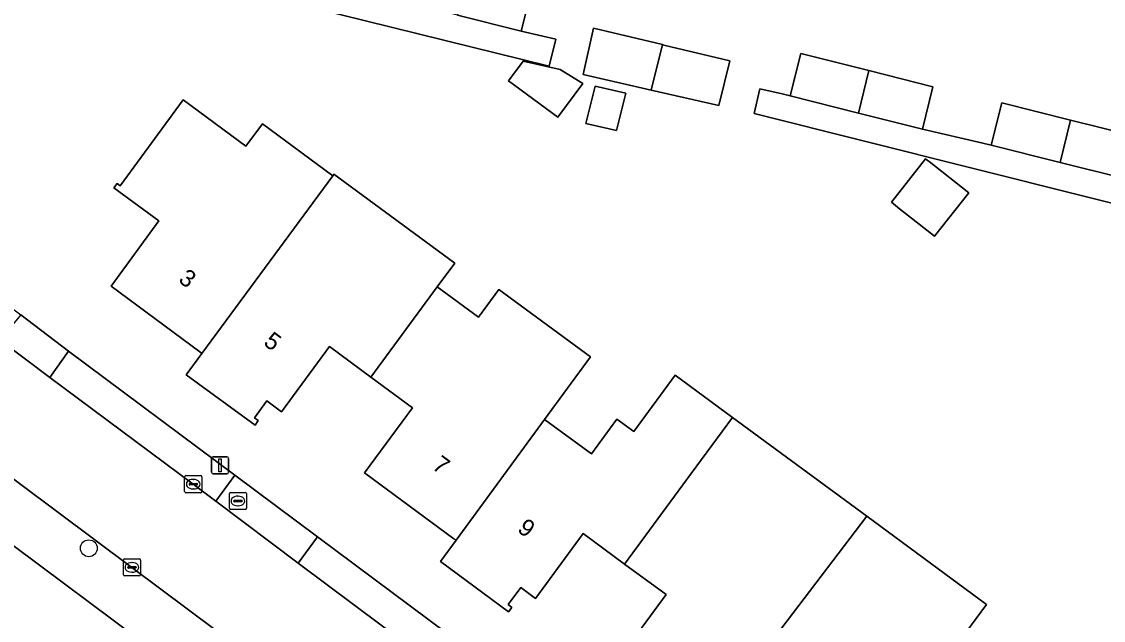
# Model space of a CAD drawing. Extents: x 163266 to 164362, y 381528 to 382286.
# Drawn here: x 163875.1 to 163937.9, y 382092.1 to 382126.9 of the extents above; entities that cross this region are included whole.
import ezdxf

# ---------------------------------------------------------------- set-up
doc = ezdxf.new("R2010")
doc.units = 0
for name, color, linetype in [('IMGEO_Boom', 7, 'Continuous'), ('IMGEO_Brandkraan', 7, 'Continuous'), ('IMGEO_Erf', 7, 'Continuous'), ('IMGEO_Hek', 7, 'Continuous'), ('IMGEO_Kolk', 7, 'Continuous'), ('IMGEO_Lichtmast', 7, 'Continuous'), ('IMGEO_Pand', 7, 'Continuous'), ('IMGEO_Pand_nummerreeks', 7, 'Continuous'), ('IMGEO_Parkeervlak_open', 7, 'Continuous'), ('IMGEO_Rijbaan_lokaal_open', 7, 'Continuous'), ('IMGEO_Voetpad_open', 7, 'Continuous')]:
    doc.layers.add(name, color=color, linetype=linetype)

msp = doc.modelspace()

# ---------------------------------------------------------------- linework, layer by layer
at = {"layer": 'IMGEO_Boom'}
msp.add_circle((163878.992, 382096.308), 0.489, dxfattribs=at)
at = {"layer": 'IMGEO_Brandkraan'}
for p, q in [((163887.154, 382098.628), (163887.154, 382099.48)), ((163887.229, 382099.554), (163888.081, 382099.554)), ((163888.155, 382099.48), (163888.155, 382098.628)), ((163887.413, 382099.048), (163887.413, 382099.06)), ((163887.851, 382099.011), (163887.453, 382099.011)), ((163887.456, 382099.097), (163887.854, 382099.097)), ((163887.642, 382099.334), (163887.667, 382099.334)), ((163887.897, 382099.06), (163887.897, 382099.048)), ((163888.081, 382098.554), (163887.229, 382098.554)), ((163887.665, 382098.774), (163887.64, 382098.774))]:
    msp.add_line(p, q, dxfattribs=at)
for points in [[(163887.154, 382098.628), (163887.154, 382099.48)], [(163887.229, 382099.554), (163888.081, 382099.554)], [(163888.155, 382099.48), (163888.155, 382098.628)], [(163888.081, 382098.554), (163887.229, 382098.554)]]:
    msp.add_lwpolyline(points, dxfattribs=at)
for centre, radius, start, end in [((163887.231, 382099.478), 0.0765, 91.55205, 178.44795), ((163887.231, 382099.478), 0.0765, 91.55205, 178.44795), ((163888.079, 382099.478), 0.0765, 1.55205, 88.44795), ((163888.079, 382099.478), 0.0765, 1.55205, 88.44795), ((163887.453, 382099.057), 0.0403, 85.87752, 175.75265), ((163887.45, 382099.047), 0.0366, 178.93798, 274.71019), ((163887.854, 382099.054), 0.043, 264.86636, 352.45326), ((163887.858, 382099.059), 0.0386, 1.73085, 96.63898), ((163887.231, 382098.63), 0.0765, 181.55205, 268.44795), ((163887.231, 382098.63), 0.0765, 181.55205, 268.44795), ((163888.079, 382098.63), 0.0765, 271.55205, 358.44795), ((163888.079, 382098.63), 0.0765, 271.55205, 358.44795)]:
    msp.add_arc(centre, radius, start, end, dxfattribs=at)
for centre, major_axis, ratio, start_param, end_param in [((163887.641, 382099.054), (-0.387, 0.002), 0.722429, 4.712389, 7.853982), ((163887.666, 382099.054), (-0.39, 0.002), 0.717154, 1.570796, 4.712389)]:
    msp.add_ellipse(centre, major_axis=major_axis, ratio=ratio, start_param=start_param, end_param=end_param, dxfattribs=at)
at = {"layer": 'IMGEO_Erf'}
for points in [[(163874.902, 382135.011), (163875.501, 382137.503), (163878.127, 382136.934), (163878.153, 382136.928), (163877.81, 382135.538), (163881.375, 382134.631), (163880.839, 382132.401), (163884.875, 382131.388), (163885.419, 382133.556), (163889.393, 382132.558), (163893.074, 382131.634), (163892.457, 382129.175), (163895.958, 382128.384), (163896.419, 382128.268), (163897.027, 382130.729), (163901.02, 382129.727), (163904.726, 382128.797), (163904.109, 382126.338), (163906.126, 382125.882), (163905.735, 382124.3), (163872.2, 382132.583)], [(163880.403, 382092.13), (163876.191, 382095.274), (163844.84, 382118.673), (163843.397, 382119.75), (163836.469, 382124.921)], [(163975.044, 382107.165), (163917.66, 382121.564), (163917.983, 382122.991), (163919.277, 382122.698), (163919.741, 382122.581), (163920.358, 382125.04), (163924.324, 382124.045), (163928.044, 382123.111), (163927.427, 382120.652), (163930.946, 382119.838), (163931.431, 382119.716), (163932.048, 382122.175), (163936.039, 382121.173), (163939.713, 382120.251)], [(163909.759, 382089.831), (163912.535, 382093.613), (163910.126, 382095.393), (163907.717, 382097.173), (163904.941, 382093.391), (163904.087, 382094.023), (163903.361, 382093.037), (163903.58, 382092.876), (163903.386, 382092.611), (163899.42, 382095.532), (163900.327, 382096.769), (163900.199, 382096.864), (163895.017, 382100.682), (163897.8, 382104.464), (163895.386, 382106.241), (163892.973, 382108.017), (163890.191, 382104.236), (163889.337, 382104.874), (163888.611, 382103.887), (163888.836, 382103.721), (163888.649, 382103.462), (163884.65, 382106.382), (163885.564, 382107.622), (163885.443, 382107.711), (163880.284, 382111.528), (163883.065, 382115.317), (163880.447, 382117.242), (163880.631, 382117.492), (163880.809, 382117.362), (163884.47, 382122.341), (163888.122, 382119.656), (163889.079, 382120.954), (163893.169, 382117.939), (163893.236, 382118.029), (163900.255, 382112.855), (163899.24, 382111.484), (163901.637, 382109.721), (163902.823, 382111.333), (163908.144, 382107.42), (163905.478, 382103.795), (163908.193, 382101.799), (163909.674, 382103.814), (163910.661, 382103.088), (163913.061, 382106.352), (163916.385, 382103.908), (163924.2, 382098.163), (163931.164, 382093.041), (163928.754, 382089.788)], [(163859.338, 382121.573), (163860.428, 382120.764), (163875.031, 382109.86), (163877.815, 382107.76), (163887.481, 382100.555), (163892.281, 382096.981), (163902.018, 382089.71), (163906.98, 382086.005), (163916.812, 382078.657), (163921.618, 382075.063), (163931.476, 382067.715), (163936.287, 382064.129), (163945.977, 382056.892), (163950.953, 382053.176), (163955.282, 382049.966), (163960.778, 382045.852), (163965.536, 382042.158)], [(163921.027, 382061.786), (163880.403, 382092.13)]]:
    msp.add_lwpolyline(points, dxfattribs=at)
for points in [[(163911.664, 382122.919), (163907.708, 382123.813), (163908.319, 382126.515), (163912.321, 382125.555), (163912.408, 382125.534), (163916.247, 382124.613), (163915.603, 382122.029)], [(163906.249, 382121.339), (163903.385, 382123.45), (163904.235, 382124.598), (163906.376, 382124.114), (163907.704, 382123.304)], [(163907.868, 382120.972), (163908.411, 382123.148), (163910.203, 382122.743), (163909.66, 382120.567)], [(163925.628, 382116.4), (163927.616, 382118.927), (163927.708, 382118.854), (163927.818, 382118.768), (163930.125, 382116.953), (163928.137, 382114.426), (163926.615, 382115.623), (163926.104, 382116.025)]]:
    msp.add_lwpolyline(points, close=True, dxfattribs=at)
at = {"layer": 'IMGEO_Hek'}
for points in [[(163905.735, 382124.3), (163872.2, 382132.583)], [(163904.109, 382126.338), (163906.126, 382125.882), (163905.735, 382124.3)]]:
    msp.add_lwpolyline(points, dxfattribs=at)
at = {"layer": 'IMGEO_Kolk'}
for p, q in [((163884.558, 382099.604), (163884.558, 382100.456)), ((163884.633, 382100.53), (163885.485, 382100.53)), ((163885.046, 382100.31), (163885.071, 382100.31)), ((163885.559, 382100.456), (163885.559, 382099.604)), ((163885.485, 382099.53), (163884.633, 382099.53)), ((163884.817, 382100.024), (163884.817, 382100.036)), ((163885.255, 382099.987), (163884.857, 382099.987)), ((163884.86, 382100.073), (163885.258, 382100.073)), ((163885.069, 382099.75), (163885.044, 382099.75)), ((163885.301, 382100.036), (163885.301, 382100.024)), ((163881.069, 382095.699), (163881.921, 382095.699)), ((163880.994, 382094.773), (163880.994, 382095.625)), ((163881.253, 382095.193), (163881.253, 382095.205)), ((163881.691, 382095.156), (163881.293, 382095.156)), ((163881.296, 382095.242), (163881.694, 382095.242)), ((163881.482, 382095.479), (163881.507, 382095.479)), ((163881.737, 382095.205), (163881.737, 382095.193)), ((163881.995, 382095.625), (163881.995, 382094.773)), ((163881.921, 382094.699), (163881.069, 382094.699)), ((163881.505, 382094.919), (163881.48, 382094.919))]:
    msp.add_line(p, q, dxfattribs=at)
for points in [[(163884.558, 382099.604), (163884.558, 382100.456)], [(163884.633, 382100.53), (163885.485, 382100.53)], [(163885.559, 382100.456), (163885.559, 382099.604)], [(163885.485, 382099.53), (163884.633, 382099.53)], [(163881.069, 382095.699), (163881.921, 382095.699)], [(163880.994, 382094.773), (163880.994, 382095.625)], [(163881.995, 382095.625), (163881.995, 382094.773)], [(163881.921, 382094.699), (163881.069, 382094.699)]]:
    msp.add_lwpolyline(points, dxfattribs=at)
for centre, radius, start, end in [((163884.635, 382100.454), 0.0765, 91.55205, 178.44795), ((163884.635, 382100.454), 0.0765, 91.55205, 178.44795), ((163885.483, 382100.454), 0.0765, 1.55205, 88.44795), ((163885.483, 382100.454), 0.0765, 1.55205, 88.44795), ((163884.635, 382099.606), 0.0765, 181.55205, 268.44795), ((163884.635, 382099.606), 0.0765, 181.55205, 268.44795), ((163884.857, 382100.033), 0.0403, 85.87752, 175.75265), ((163884.854, 382100.023), 0.0366, 178.93798, 274.71019), ((163885.258, 382100.03), 0.043, 264.86636, 352.45326), ((163885.262, 382100.035), 0.0386, 1.73085, 96.63898), ((163885.483, 382099.606), 0.0765, 271.55205, 358.44795), ((163885.483, 382099.606), 0.0765, 271.55205, 358.44795), ((163881.071, 382095.623), 0.0765, 91.55205, 178.44795), ((163881.071, 382095.623), 0.0765, 91.55205, 178.44795), ((163881.919, 382095.623), 0.0765, 1.55205, 88.44795), ((163881.919, 382095.623), 0.0765, 1.55205, 88.44795), ((163881.293, 382095.202), 0.0403, 85.87752, 175.75265), ((163881.29, 382095.192), 0.0366, 178.93798, 274.71019), ((163881.694, 382095.199), 0.043, 264.86636, 352.45326), ((163881.698, 382095.204), 0.0386, 1.73085, 96.63898), ((163881.071, 382094.775), 0.0765, 181.55205, 268.44795), ((163881.071, 382094.775), 0.0765, 181.55205, 268.44795), ((163881.919, 382094.775), 0.0765, 271.55205, 358.44795), ((163881.919, 382094.775), 0.0765, 271.55205, 358.44795)]:
    msp.add_arc(centre, radius, start, end, dxfattribs=at)
for centre, major_axis, ratio, start_param, end_param in [((163885.045, 382100.03), (-0.387, 0.002), 0.722429, 4.712389, 7.853982), ((163885.07, 382100.03), (-0.39, 0.002), 0.717154, 1.570796, 4.712389), ((163881.481, 382095.199), (-0.387, 0.002), 0.722429, 4.712389, 7.853982), ((163881.506, 382095.199), (-0.39, 0.002), 0.717154, 1.570796, 4.712389)]:
    msp.add_ellipse(centre, major_axis=major_axis, ratio=ratio, start_param=start_param, end_param=end_param, dxfattribs=at)
at = {"layer": 'IMGEO_Lichtmast'}
for p, q in [((163886.118, 382100.726), (163886.118, 382101.526)), ((163886.118, 382101.526), (163886.118, 382100.726)), ((163886.218, 382101.626), (163887.008, 382101.626)), ((163887.008, 382101.626), (163886.218, 382101.626)), ((163887.108, 382101.526), (163887.108, 382100.726)), ((163887.108, 382100.726), (163887.108, 382101.526)), ((163887.008, 382100.626), (163886.218, 382100.626)), ((163886.218, 382100.626), (163887.008, 382100.626))]:
    msp.add_line(p, q, dxfattribs=at)
msp.add_lwpolyline([(163886.538, 382101.501), (163886.688, 382101.501), (163886.688, 382100.751), (163886.538, 382100.751), (163886.538, 382101.501)], dxfattribs=at)
for centre, start, end in [((163886.218, 382101.526), 90, 180), ((163886.218, 382101.526), 90, 180), ((163887.008, 382101.526), 0, 90), ((163887.008, 382101.526), 360, 90), ((163886.218, 382100.726), 180, 270), ((163886.218, 382100.726), 180, 270), ((163887.008, 382100.726), 270, 0), ((163887.008, 382100.726), 270, 0)]:
    msp.add_arc(centre, 0.1, start, end, dxfattribs=at)
at = {"layer": 'IMGEO_Pand'}
for points in [[(163901.02, 382129.727), (163900.412, 382127.266), (163904.109, 382126.338), (163904.726, 382128.797)], [(163911.664, 382122.919), (163912.321, 382125.555), (163908.319, 382126.515), (163907.708, 382123.813)], [(163912.408, 382125.534), (163912.321, 382125.555), (163911.664, 382122.919), (163915.603, 382122.029), (163916.247, 382124.613)], [(163924.324, 382124.045), (163920.358, 382125.04), (163919.741, 382122.581), (163923.712, 382121.585)], [(163903.385, 382123.45), (163906.249, 382121.339), (163907.704, 382123.304), (163906.376, 382124.114), (163904.235, 382124.598)], [(163923.712, 382121.585), (163927.427, 382120.652), (163928.044, 382123.111), (163924.324, 382124.045)], [(163907.868, 382120.972), (163909.66, 382120.567), (163910.203, 382122.743), (163908.411, 382123.148)], [(163893.169, 382117.939), (163889.079, 382120.954), (163888.122, 382119.656), (163884.47, 382122.341), (163880.809, 382117.362), (163880.631, 382117.492), (163880.447, 382117.242), (163883.065, 382115.317), (163880.284, 382111.528), (163885.443, 382107.711), (163885.564, 382107.622)], [(163936.039, 382121.173), (163932.048, 382122.175), (163931.431, 382119.716), (163935.439, 382118.71)], [(163939.713, 382120.251), (163936.039, 382121.173), (163935.439, 382118.71), (163939.096, 382117.792), (163939.115, 382117.867)], [(163925.628, 382116.4), (163926.104, 382116.025), (163926.615, 382115.623), (163928.137, 382114.426), (163930.125, 382116.953), (163927.818, 382118.768), (163927.708, 382118.854), (163927.616, 382118.927)], [(163899.24, 382111.484), (163900.255, 382112.855), (163893.236, 382118.029), (163893.169, 382117.939), (163885.564, 382107.622), (163884.65, 382106.382), (163888.649, 382103.462), (163888.836, 382103.721), (163888.611, 382103.887), (163889.337, 382104.874), (163890.191, 382104.236), (163892.973, 382108.017), (163895.386, 382106.241)], [(163905.478, 382103.795), (163908.144, 382107.42), (163902.823, 382111.333), (163901.637, 382109.721), (163899.24, 382111.484), (163895.386, 382106.241), (163897.8, 382104.464), (163895.017, 382100.682), (163900.199, 382096.864), (163900.327, 382096.769)], [(163913.985, 382100.645), (163916.385, 382103.908), (163913.061, 382106.352), (163910.661, 382103.088), (163909.674, 382103.814), (163908.193, 382101.799), (163905.478, 382103.795), (163900.327, 382096.769), (163899.42, 382095.532), (163903.386, 382092.611), (163903.58, 382092.876), (163903.361, 382093.037), (163904.087, 382094.023), (163904.941, 382093.391), (163907.717, 382097.173), (163910.126, 382095.393)], [(163910.126, 382095.393), (163912.535, 382093.613), (163909.759, 382089.831), (163914.941, 382086.013), (163924.2, 382098.163), (163916.385, 382103.908), (163913.985, 382100.645)], [(163914.941, 382086.013), (163914.041, 382084.77), (163918.128, 382081.76), (163918.322, 382082.025), (163918.103, 382082.186), (163918.829, 382083.172), (163919.683, 382082.54), (163922.459, 382086.322), (163924.868, 382084.542), (163928.754, 382089.788), (163931.164, 382093.041), (163924.2, 382098.163)]]:
    msp.add_lwpolyline(points, close=True, dxfattribs=at)
at = {"layer": 'IMGEO_Parkeervlak_open'}
for points in [[(163877.815, 382107.76), (163876.717, 382106.223), (163885.057, 382100.029), (163886.36, 382099.036), (163887.481, 382100.555)], [(163892.281, 382096.981), (163891.163, 382095.44), (163900.884, 382088.189), (163902.018, 382089.71)]]:
    msp.add_lwpolyline(points, close=True, dxfattribs=at)
at = {"layer": 'IMGEO_Rijbaan_lokaal_open'}
for points in [[(163905.845, 382084.503), (163902.58, 382086.947), (163900.884, 382088.189), (163891.163, 382095.44), (163886.36, 382099.036), (163885.057, 382100.029), (163876.717, 382106.223), (163873.803, 382108.419), (163867.96, 382112.796), (163860.486, 382118.358), (163858.075, 382120.161)], [(163853.607, 382115.993), (163857.807, 382112.86), (163864.276, 382108.044), (163881.495, 382095.2), (163899.475, 382081.765), (163916.68, 382068.927), (163929.876, 382059.068), (163931.652, 382057.738), (163935.249, 382062.537), (163935.143, 382062.616), (163933.388, 382063.926), (163930.332, 382066.193), (163920.502, 382073.552), (163915.687, 382077.136), (163905.845, 382084.503)]]:
    msp.add_lwpolyline(points, dxfattribs=at)
at = {"layer": 'IMGEO_Voetpad_open'}
for points in [[(163855.009, 382159.349), (163853.92, 382155.05), (163851.292, 382144.331), (163847.926, 382130.875), (163845.311, 382120.547), (163844.84, 382118.673), (163876.191, 382095.274), (163880.403, 382092.13), (163921.027, 382061.786), (163923.146, 382060.204), (163930.692, 382054.567), (163932.766, 382053.018), (163933.568, 382052.405), (163935.163, 382049.085), (163931.993, 382041.737), (163930.785, 382038.682)], [(163899.475, 382081.765), (163881.495, 382095.2), (163864.276, 382108.044), (163857.807, 382112.86), (163853.607, 382115.993)]]:
    msp.add_lwpolyline(points, dxfattribs=at)
for points in [[(163880.839, 382132.401), (163877.233, 382133.268), (163874.634, 382133.893), (163874.902, 382135.011), (163871.683, 382135.785), (163867.613, 382136.78), (163861.971, 382138.08), (163861.966, 382138.06), (163861.585, 382136.562), (163869.333, 382134.777), (163872.558, 382134.034), (163872.2, 382132.583), (163905.735, 382124.3), (163906.126, 382125.882), (163904.109, 382126.338), (163900.412, 382127.266), (163896.419, 382128.268), (163895.958, 382128.384), (163892.457, 382129.175), (163888.79, 382130.096), (163884.802, 382131.097), (163884.875, 382131.388)], [(163947.068, 382115.871), (163943.089, 382116.87), (163942.594, 382116.994), (163939.115, 382117.867), (163939.096, 382117.792), (163935.439, 382118.71), (163931.431, 382119.716), (163930.946, 382119.838), (163927.427, 382120.652), (163923.712, 382121.585), (163919.741, 382122.581), (163919.277, 382122.698), (163917.983, 382122.991), (163917.66, 382121.564), (163975.044, 382107.165), (163975.495, 382108.964), (163970.597, 382110.099), (163966.526, 382111.106), (163962.391, 382112.105), (163958.686, 382113.035), (163954.711, 382114.033), (163954.241, 382114.151), (163950.763, 382115.024), (163950.744, 382114.948)], [(163876.717, 382106.223), (163877.815, 382107.76), (163875.031, 382109.86), (163873.803, 382108.419)], [(163891.163, 382095.44), (163892.281, 382096.981), (163887.481, 382100.555), (163886.36, 382099.036)]]:
    msp.add_lwpolyline(points, close=True, dxfattribs=at)

# ---------------------------------------------------------------- texts
at = {"layer": 'IMGEO_Pand_nummerreeks'}
for s, rotation, p in [('3', 323.50259, (163884.141, 382111.809)), ('5', 323.50259, (163889.086, 382108.151)), ('7', 323.61718, (163898.881, 382100.965)), ('9', 323.61718, (163903.838, 382097.312))]:
    msp.add_text(s, height=1, rotation=rotation, dxfattribs=at).set_placement(p)

doc.saveas('drawing.dxf')
